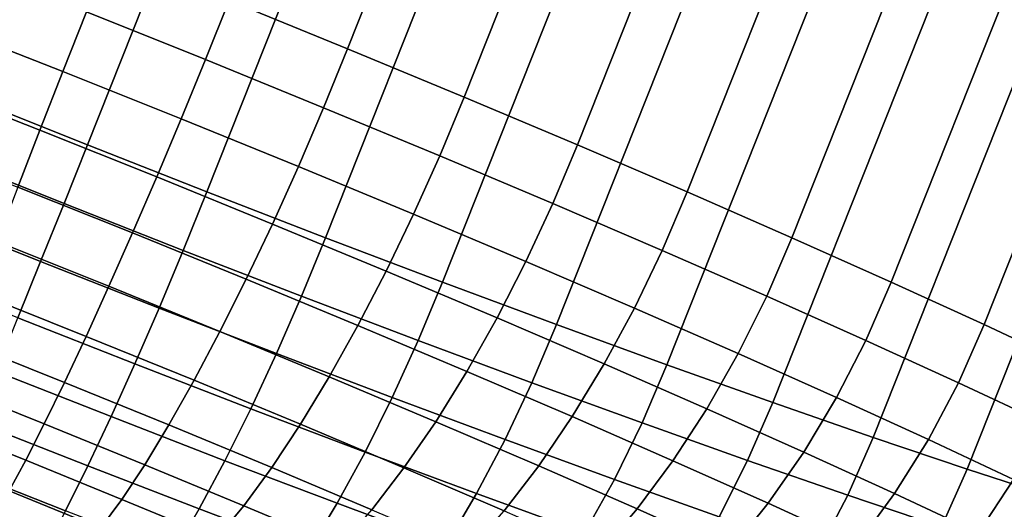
# Model space of a CAD drawing. Header units: metres. Extents: x -166 to 33, y -71 to 34.
# Tile 310 of 332: x 12.838 to 14.554, y 21.606 to 22.458. Entities that reach past the tile are written whole.
import ezdxf

# ---------------------------------------------------------------- set-up
doc = ezdxf.new("R2010")
doc.units = ezdxf.units.M
doc.layers.add('solid_12208131', color=7, linetype='CONTINUOUS')

msp = doc.modelspace()

# ---------------------------------------------------------------- linework, layer by layer
at = {"layer": 'solid_12208131'}
for points in [[(16.396437, 32.690727, 11.784051), (16.599312, 32.606781, 11.738058), (12.541242, 22.407759, 12.453606), (12.338366, 22.491707, 12.499598)], [(13.203112, 22.491707, 17.403814), (13.409483, 22.407759, 17.377645), (17.467552, 32.606781, 16.662098), (17.261181, 32.690727, 16.688267)], [(12.747613, 22.323809, 12.427437), (12.541242, 22.407759, 12.453606), (16.599312, 32.606781, 11.738058), (16.805683, 32.522831, 11.711889)], [(17.670429, 32.522831, 16.616106), (17.467552, 32.606781, 16.662098), (13.409483, 22.407759, 17.377645), (13.612358, 22.323809, 17.331652)], [(12.955818, 22.240536, 12.421301), (12.747613, 22.323809, 12.427437), (16.805683, 32.522831, 11.711889), (17.013887, 32.43956, 11.705753)], [(13.612358, 22.323809, 17.331652), (13.810105, 22.240536, 17.266209), (17.868176, 32.43956, 16.550661), (17.670429, 32.522831, 16.616106)], [(13.16418, 22.158609, 12.435247), (12.955818, 22.240536, 12.421301), (17.013887, 32.43956, 11.705753), (17.22225, 32.357632, 11.7197)], [(13.810105, 22.240536, 17.266209), (14.001132, 22.158609, 17.181839), (18.059202, 32.357632, 16.466291), (17.868176, 32.43956, 16.550661)], [(13.371022, 22.07869, 12.469165), (13.16418, 22.158609, 12.435247), (17.22225, 32.357632, 11.7197), (17.429092, 32.277714, 11.753617)], [(14.001132, 22.158609, 17.181839), (14.1839, 22.07869, 17.079222), (18.24197, 32.277714, 16.363674), (18.059202, 32.357632, 16.466291)], [(13.574678, 22.001419, 12.52278), (13.371022, 22.07869, 12.469165), (17.429092, 32.277714, 11.753617), (17.63275, 32.200439, 11.807233)], [(14.1839, 22.07869, 17.079222), (14.356936, 22.001419, 16.959187), (18.415007, 32.200439, 16.243639), (18.24197, 32.277714, 16.363674)], [(13.77351, 21.92742, 12.595661), (13.574678, 22.001419, 12.52278), (17.63275, 32.200439, 11.807233), (17.831579, 32.126442, 11.880114)], [(14.356936, 22.001419, 16.959187), (14.51885, 21.92742, 16.822697), (18.57692, 32.126442, 16.107149), (18.415007, 32.200439, 16.243639)], [(13.965915, 21.857286, 12.687221), (13.77351, 21.92742, 12.595661), (17.831579, 32.126442, 11.880114), (18.023985, 32.056309, 11.971673)], [(14.51885, 21.92742, 16.822697), (14.668337, 21.857286, 16.670851), (18.726406, 32.056309, 15.955304), (18.57692, 32.126442, 16.107149)], [(14.150344, 21.791588, 12.796722), (13.965915, 21.857286, 12.687221), (18.023985, 32.056309, 11.971673), (18.208414, 31.99061, 12.081175)], [(14.325314, 21.730848, 12.923284), (14.150344, 21.791588, 12.796722), (18.208414, 31.99061, 12.081175), (18.383385, 31.929871, 12.207736)], [(14.489414, 21.67556, 13.065886), (14.325314, 21.730848, 12.923284), (18.383385, 31.929871, 12.207736), (18.547483, 31.874582, 12.350339)], [(14.641324, 21.626165, 13.223382), (14.489414, 21.67556, 13.065886), (18.547483, 31.874582, 12.350339), (18.699394, 31.825188, 12.507835)], [(12.954046, 22.471998, 17.411022), (13.16174, 22.388929, 17.404902), (13.203112, 22.491707, 17.403814), (12.994906, 22.57498, 17.40995)], [(12.706769, 22.449232, 17.385796), (12.913065, 22.368118, 17.399605), (12.954046, 22.471998, 17.411022), (12.746196, 22.553722, 17.39711)], [(13.16174, 22.388929, 17.404902), (13.367605, 22.305187, 17.378796), (13.409483, 22.407759, 17.377645), (13.203112, 22.491707, 17.403814)], [(12.913065, 22.368118, 17.399605), (13.119205, 22.285671, 17.39353), (13.16174, 22.388929, 17.404902), (12.954046, 22.471998, 17.411022)], [(12.6693, 22.346104, 17.36211), (12.873016, 22.266003, 17.375746), (12.913065, 22.368118, 17.399605), (12.706769, 22.449232, 17.385796)], [(13.367605, 22.305187, 17.378796), (13.569983, 22.221445, 17.332916), (13.612358, 22.323809, 17.331652), (13.409483, 22.407759, 17.377645)], [(13.119205, 22.285671, 17.39353), (13.323529, 22.202557, 17.36762), (13.367605, 22.305187, 17.378796), (13.16174, 22.388929, 17.404902)], [(12.873016, 22.266003, 17.375746), (13.076578, 22.184587, 17.369747), (13.119205, 22.285671, 17.39353), (12.913065, 22.368118, 17.399605)], [(12.634259, 22.245634, 17.326347), (12.834405, 22.166939, 17.339745), (12.873016, 22.266003, 17.375746), (12.6693, 22.346104, 17.36211)], [(12.915054, 22.138376, 12.434621), (12.70736, 22.221445, 12.440742), (12.747613, 22.323809, 12.427437), (12.955818, 22.240536, 12.421301)], [(13.569983, 22.221445, 17.332916), (13.767244, 22.138376, 17.267633), (13.810105, 22.240536, 17.266209), (13.612358, 22.323809, 17.331652)], [(13.323529, 22.202557, 17.36762), (13.524392, 22.11944, 17.322084), (13.569983, 22.221445, 17.332916), (13.367605, 22.305187, 17.378796)], [(13.076578, 22.184587, 17.369747), (13.278348, 22.10251, 17.34416), (13.323529, 22.202557, 17.36762), (13.119205, 22.285671, 17.39353)], [(12.834405, 22.166939, 17.339745), (13.034399, 22.08695, 17.333851), (13.076578, 22.184587, 17.369747), (12.873016, 22.266003, 17.375746)], [(13.122905, 22.05665, 12.448534), (12.915054, 22.138376, 12.434621), (12.955818, 22.240536, 12.421301), (13.16418, 22.158609, 12.435247)], [(13.767244, 22.138376, 17.267633), (13.957802, 22.05665, 17.18347), (14.001132, 22.158609, 17.181839), (13.810105, 22.240536, 17.266209)], [(12.874364, 22.036993, 12.460439), (12.668224, 22.11944, 12.466515), (12.70736, 22.221445, 12.440742), (12.915054, 22.138376, 12.434621)], [(13.524392, 22.11944, 17.322084), (13.720179, 22.036993, 17.257288), (13.767244, 22.138376, 17.267633), (13.569983, 22.221445, 17.332916)], [(13.278348, 22.10251, 17.34416), (13.4767, 22.020433, 17.299194), (13.524392, 22.11944, 17.322084), (13.323529, 22.202557, 17.36762)], [(13.034399, 22.08695, 17.333851), (13.232632, 22.006311, 17.308714), (13.278348, 22.10251, 17.34416), (13.076578, 22.184587, 17.369747)], [(12.797717, 22.072172, 17.292057), (12.993196, 21.993988, 17.286297), (13.034399, 22.08695, 17.333851), (12.834405, 22.166939, 17.339745)], [(13.329239, 21.976927, 12.482368), (13.122905, 22.05665, 12.448534), (13.16418, 22.158609, 12.435247), (13.371022, 22.07869, 12.469165)], [(13.957802, 22.05665, 17.18347), (14.140121, 21.976927, 17.081106), (14.1839, 22.07869, 17.079222), (14.001132, 22.158609, 17.181839)], [(13.08066, 21.955879, 12.474248), (12.874364, 22.036993, 12.460439), (12.915054, 22.138376, 12.434621), (13.122905, 22.05665, 12.448534)], [(13.720179, 22.036993, 17.257288), (13.909309, 21.955879, 17.173756), (13.957802, 22.05665, 17.18347), (13.767244, 22.138376, 17.267633)], [(12.8348, 21.939018, 12.498337), (12.631237, 22.020433, 12.504335), (12.668224, 22.11944, 12.466515), (12.874364, 22.036993, 12.460439)], [(13.4767, 22.020433, 17.299194), (13.670038, 21.939018, 17.235209), (13.720179, 22.036993, 17.257288), (13.524392, 22.11944, 17.322084)], [(13.232632, 22.006311, 17.308714), (13.427506, 21.925674, 17.264536), (13.4767, 22.020433, 17.299194), (13.278348, 22.10251, 17.34416)], [(12.763416, 21.982899, 17.233282), (12.953492, 21.906878, 17.22768), (12.993196, 21.993988, 17.286297), (12.797717, 22.072172, 17.292057)], [(12.993196, 21.993988, 17.286297), (13.186954, 21.915171, 17.261726), (13.232632, 22.006311, 17.308714), (13.034399, 22.08695, 17.333851)], [(13.532395, 21.899845, 12.535851), (13.329239, 21.976927, 12.482368), (13.371022, 22.07869, 12.469165), (13.574678, 22.001419, 12.52278)], [(14.140121, 21.976927, 17.081106), (14.312733, 21.899845, 16.961365), (14.356936, 22.001419, 16.959187), (14.1839, 22.07869, 17.079222)], [(13.28545, 21.876751, 12.507829), (13.08066, 21.955879, 12.474248), (13.122905, 22.05665, 12.448534), (13.329239, 21.976927, 12.482368)], [(13.909309, 21.955879, 17.173756), (14.090264, 21.876751, 17.072157), (14.140121, 21.976927, 17.081106), (13.957802, 22.05665, 17.18347)], [(13.038515, 21.858919, 12.511972), (12.8348, 21.939018, 12.498337), (12.874364, 22.036993, 12.460439), (13.08066, 21.955879, 12.474248)], [(13.427506, 21.925674, 17.264536), (13.617455, 21.845684, 17.201672), (13.670038, 21.939018, 17.235209), (13.4767, 22.020433, 17.299194)], [(13.670038, 21.939018, 17.235209), (13.856805, 21.858919, 17.152719), (13.909309, 21.955879, 17.173756), (13.720179, 22.036993, 17.257288)], [(13.427506, 21.925674, 17.264536), (13.232632, 22.006311, 17.308714), (13.186954, 21.915171, 17.261726), (13.377431, 21.836353, 17.218546)], [(12.953492, 21.906878, 17.22768), (13.141894, 21.830238, 17.203791), (13.186954, 21.915171, 17.261726), (12.993196, 21.993988, 17.286297)], [(13.730739, 21.826027, 12.608553), (13.532395, 21.899845, 12.535851), (13.574678, 22.001419, 12.52278), (13.77351, 21.92742, 12.595661)], [(14.312733, 21.899845, 16.961365), (14.474249, 21.826027, 16.825211), (14.51885, 21.92742, 16.822697), (14.356936, 22.001419, 16.959187)], [(12.731934, 21.900244, 17.164162), (12.915785, 21.826712, 17.158745), (12.953492, 21.906878, 17.22768), (12.763416, 21.982899, 17.233282)], [(13.487086, 21.800247, 12.560912), (13.28545, 21.876751, 12.507829), (13.329239, 21.976927, 12.482368), (13.532395, 21.899845, 12.535851)], [(14.090264, 21.876751, 17.072157), (14.261585, 21.800247, 16.953312), (14.312733, 21.899845, 16.961365), (14.140121, 21.976927, 17.081106)], [(13.240746, 21.780781, 12.545134), (13.038515, 21.858919, 12.511972), (13.08066, 21.955879, 12.474248), (13.28545, 21.876751, 12.507829)], [(13.856805, 21.858919, 17.152719), (14.035497, 21.780781, 17.052393), (14.090264, 21.876751, 17.072157), (13.909309, 21.955879, 17.173756)], [(12.997003, 21.766989, 12.561232), (12.796858, 21.845684, 12.547835), (12.8348, 21.939018, 12.498337), (13.038515, 21.858919, 12.511972)], [(13.617455, 21.845684, 17.201672), (13.800948, 21.766989, 17.12063), (13.856805, 21.858919, 17.152719), (13.670038, 21.939018, 17.235209)], [(13.377431, 21.836353, 17.218546), (13.563092, 21.758171, 17.157101), (13.617455, 21.845684, 17.201672), (13.427506, 21.925674, 17.264536)], [(13.922671, 21.756067, 12.699888), (13.730739, 21.826027, 12.608553), (13.77351, 21.92742, 12.595661), (13.965915, 21.857286, 12.687221)], [(14.474249, 21.826027, 16.825211), (14.623368, 21.756067, 16.673738), (14.668337, 21.857286, 16.670851), (14.51885, 21.92742, 16.822697)], [(12.703666, 21.825247, 17.085567), (12.88055, 21.754501, 17.080355), (12.915785, 21.826712, 17.158745), (12.731934, 21.900244, 17.164162)], [(12.915785, 21.826712, 17.158745), (13.098018, 21.752581, 17.135635), (13.141894, 21.830238, 17.203791), (12.953492, 21.906878, 17.22768)], [(13.377431, 21.836353, 17.218546), (13.186954, 21.915171, 17.261726), (13.141894, 21.830238, 17.203791), (13.327106, 21.753599, 17.161802)], [(13.683946, 21.726982, 12.63307), (13.487086, 21.800247, 12.560912), (13.532395, 21.899845, 12.535851), (13.730739, 21.826027, 12.608553)], [(14.261585, 21.800247, 16.953312), (14.421892, 21.726982, 16.818176), (14.474249, 21.826027, 16.825211), (14.312733, 21.899845, 16.961365)], [(13.43986, 21.705233, 12.597553), (13.240746, 21.780781, 12.545134), (13.28545, 21.876751, 12.507829), (13.487086, 21.800247, 12.560912)], [(14.035497, 21.780781, 17.052393), (14.204676, 21.705233, 16.935032), (14.261585, 21.800247, 16.953312), (14.090264, 21.876751, 17.072157)], [(13.195688, 21.690222, 12.593812), (12.997003, 21.766989, 12.561232), (13.038515, 21.858919, 12.511972), (13.240746, 21.780781, 12.545134)], [(13.800948, 21.766989, 17.12063), (13.976507, 21.690222, 17.02206), (14.035497, 21.780781, 17.052393), (13.856805, 21.858919, 17.152719)], [(14.106647, 21.690529, 12.80912), (13.922671, 21.756067, 12.699888), (13.965915, 21.857286, 12.687221), (14.150344, 21.791588, 12.796722)], [(12.956645, 21.681252, 12.621406), (12.761018, 21.758171, 12.608312), (12.796858, 21.845684, 12.547835), (12.997003, 21.766989, 12.561232)], [(13.327106, 21.753599, 17.161802), (13.507635, 21.677576, 17.102057), (13.563092, 21.758171, 17.157101), (13.377431, 21.836353, 17.218546)], [(13.563092, 21.758171, 17.157101), (13.742443, 21.681252, 17.077887), (13.800948, 21.766989, 17.12063), (13.617455, 21.845684, 17.201672)], [(12.678969, 21.758856, 16.998487), (12.848232, 21.691158, 16.993498), (12.88055, 21.754501, 17.080355), (12.703666, 21.825247, 17.085567)], [(12.88055, 21.754501, 17.080355), (13.055878, 21.68318, 17.058121), (13.098018, 21.752581, 17.135635), (12.915785, 21.826712, 17.158745)], [(13.327106, 21.753599, 17.161802), (13.141894, 21.830238, 17.203791), (13.098018, 21.752581, 17.135635), (13.277164, 21.678452, 17.095024)], [(13.874442, 21.657545, 12.723722), (13.683946, 21.726982, 12.63307), (13.730739, 21.826027, 12.608553), (13.922671, 21.756067, 12.699888)], [(14.421892, 21.726982, 16.818176), (14.569896, 21.657545, 16.667837), (14.623368, 21.756067, 16.673738), (14.474249, 21.826027, 16.825211)], [(13.634258, 21.632883, 12.668809), (13.43986, 21.705233, 12.597553), (13.487086, 21.800247, 12.560912), (13.683946, 21.726982, 12.63307)], [(14.204676, 21.705233, 16.935032), (14.362978, 21.632883, 16.801586), (14.421892, 21.726982, 16.818176), (14.261585, 21.800247, 16.953312)], [(13.391313, 21.615997, 12.645312), (13.195688, 21.690222, 12.593812), (13.240746, 21.780781, 12.545134), (13.43986, 21.705233, 12.597553)], [(13.976507, 21.690222, 17.02206), (14.14272, 21.615997, 16.906757), (14.204676, 21.705233, 16.935032), (14.035497, 21.780781, 17.052393)], [(14.281187, 21.62994, 12.935371), (14.106647, 21.690529, 12.80912), (14.150344, 21.791588, 12.796722), (14.325314, 21.730848, 12.923284)], [(13.150846, 21.606215, 12.653251), (12.956645, 21.681252, 12.621406), (12.997003, 21.766989, 12.561232), (13.195688, 21.690222, 12.593812)], [(13.742443, 21.681252, 17.077887), (13.914041, 21.606215, 16.981543), (13.976507, 21.690222, 17.02206), (13.800948, 21.766989, 17.12063)], [(12.658155, 21.701904, 16.90402), (12.819239, 21.637478, 16.899273), (12.848232, 21.691158, 16.993498), (12.678969, 21.758856, 16.998487)], [(12.917951, 21.602783, 12.691736), (12.727731, 21.677576, 12.679004), (12.761018, 21.758171, 12.608312), (12.956645, 21.681252, 12.621406)], [(12.848232, 21.691158, 16.993498), (13.016006, 21.62291, 16.972223), (13.055878, 21.68318, 17.058121), (12.88055, 21.754501, 17.080355)], [(13.277164, 21.678452, 17.095024), (13.098018, 21.752581, 17.135635), (13.055878, 21.68318, 17.058121), (13.228235, 21.61186, 17.019049)], [(13.277164, 21.678452, 17.095024), (13.451781, 21.604919, 17.037233), (13.507635, 21.677576, 17.102057), (13.327106, 21.753599, 17.161802)], [(13.507635, 21.677576, 17.102057), (13.682029, 21.602783, 17.025034), (13.742443, 21.681252, 17.077887), (13.563092, 21.758171, 17.157101)], [(14.057042, 21.592497, 12.832137), (13.874442, 21.657545, 12.723722), (13.922671, 21.756067, 12.699888), (14.106647, 21.690529, 12.80912)], [(14.444885, 21.574787, 13.077624), (14.281187, 21.62994, 12.935371), (14.325314, 21.730848, 12.923284), (14.489414, 21.67556, 13.065886)], [(13.822372, 21.564314, 12.758327), (13.634258, 21.632883, 12.668809), (13.683946, 21.726982, 12.63307), (13.874442, 21.657545, 12.723722)], [(14.362978, 21.632883, 16.801586), (14.509131, 21.564314, 16.653128), (14.569896, 21.657545, 16.667837), (14.421892, 21.726982, 16.818176)], [(13.582302, 21.544916, 12.715319), (13.391313, 21.615997, 12.645312), (13.43986, 21.705233, 12.597553), (13.634258, 21.632883, 12.668809)], [(14.14272, 21.615997, 16.906757), (14.298248, 21.544916, 16.77565), (14.362978, 21.632883, 16.801586), (14.204676, 21.705233, 16.935032)], [(12.881408, 21.532576, 12.771336), (12.697417, 21.604919, 12.75902), (12.727731, 21.677576, 12.679004), (12.917951, 21.602783, 12.691736)], [(12.819239, 21.637478, 16.899273), (12.978903, 21.572529, 16.879026), (13.016006, 21.62291, 16.972223), (12.848232, 21.691158, 16.993498)], [(13.106783, 21.529821, 12.7227), (12.917951, 21.602783, 12.691736), (12.956645, 21.681252, 12.621406), (13.150846, 21.606215, 12.653251)], [(13.228235, 21.61186, 17.019049), (13.055878, 21.68318, 17.058121), (13.016006, 21.62291, 16.972223), (13.180936, 21.554663, 16.934834)], [(13.342054, 21.533667, 12.703588), (13.150846, 21.606215, 12.653251), (13.195688, 21.690222, 12.593812), (13.391313, 21.615997, 12.645312)], [(13.228235, 21.61186, 17.019049), (13.396235, 21.541115, 16.963448), (13.451781, 21.604919, 17.037233), (13.277164, 21.678452, 17.095024)], [(13.451781, 21.604919, 17.037233), (13.620464, 21.532576, 16.962732), (13.682029, 21.602783, 17.025034), (13.507635, 21.677576, 17.102057)], [(13.682029, 21.602783, 17.025034), (13.848882, 21.529821, 16.931353), (13.914041, 21.606215, 16.981543), (13.742443, 21.681252, 17.077887)], [(13.914041, 21.606215, 16.981543), (14.076501, 21.533667, 16.868843), (14.14272, 21.615997, 16.906757), (13.976507, 21.690222, 17.02206)], [(14.230276, 21.53236, 12.957443), (14.057042, 21.592497, 12.832137), (14.106647, 21.690529, 12.80912), (14.281187, 21.62994, 12.935371)], [(14.596422, 21.525515, 13.234734), (14.444885, 21.574787, 13.077624), (14.489414, 21.67556, 13.065886), (14.641324, 21.626165, 13.223382)], [(14.002689, 21.50008, 12.865386), (13.822372, 21.564314, 12.758327), (13.874442, 21.657545, 12.723722), (14.057042, 21.592497, 12.832137)], [(14.509131, 21.564314, 16.653128), (14.641957, 21.50008, 16.490852), (14.704404, 21.592497, 16.503508), (14.569896, 21.657545, 16.667837)], [(12.793933, 21.594141, 16.798862), (12.945038, 21.532673, 16.779701), (12.978903, 21.572529, 16.879026), (12.819239, 21.637478, 16.899273)], [(13.767119, 21.477551, 12.803267), (13.582302, 21.544916, 12.715319), (13.634258, 21.632883, 12.668809), (13.822372, 21.564314, 12.758327)], [(14.392748, 21.477621, 13.098631), (14.230276, 21.53236, 12.957443), (14.281187, 21.62994, 12.935371), (14.444885, 21.574787, 13.077624)], [(14.298248, 21.544916, 16.77565), (14.441839, 21.477551, 16.629795), (14.509131, 21.564314, 16.653128), (14.362978, 21.632883, 16.801586)], [(13.180936, 21.554663, 16.934834), (13.016006, 21.62291, 16.972223), (12.978903, 21.572529, 16.879026), (13.135862, 21.50758, 16.843443)], [(13.180936, 21.554663, 16.934834), (13.341698, 21.486965, 16.88163), (13.396235, 21.541115, 16.963448), (13.228235, 21.61186, 17.019049)], [(13.528733, 21.464191, 12.772015), (13.342054, 21.533667, 12.703588), (13.391313, 21.615997, 12.645312), (13.582302, 21.544916, 12.715319)], [(14.076501, 21.533667, 16.868843), (14.228518, 21.464191, 16.740696), (14.298248, 21.544916, 16.77565), (14.14272, 21.615997, 16.906757)], [(13.292706, 21.459278, 12.771646), (13.106783, 21.529821, 12.7227), (13.150846, 21.606215, 12.653251), (13.342054, 21.533667, 12.703588)], [(13.848882, 21.529821, 16.931353), (14.006852, 21.459278, 16.821768), (14.076501, 21.533667, 16.868843), (13.914041, 21.606215, 16.981543)]]:
    msp.add_3dface(points, dxfattribs=at)

doc.saveas('drawing.dxf')
